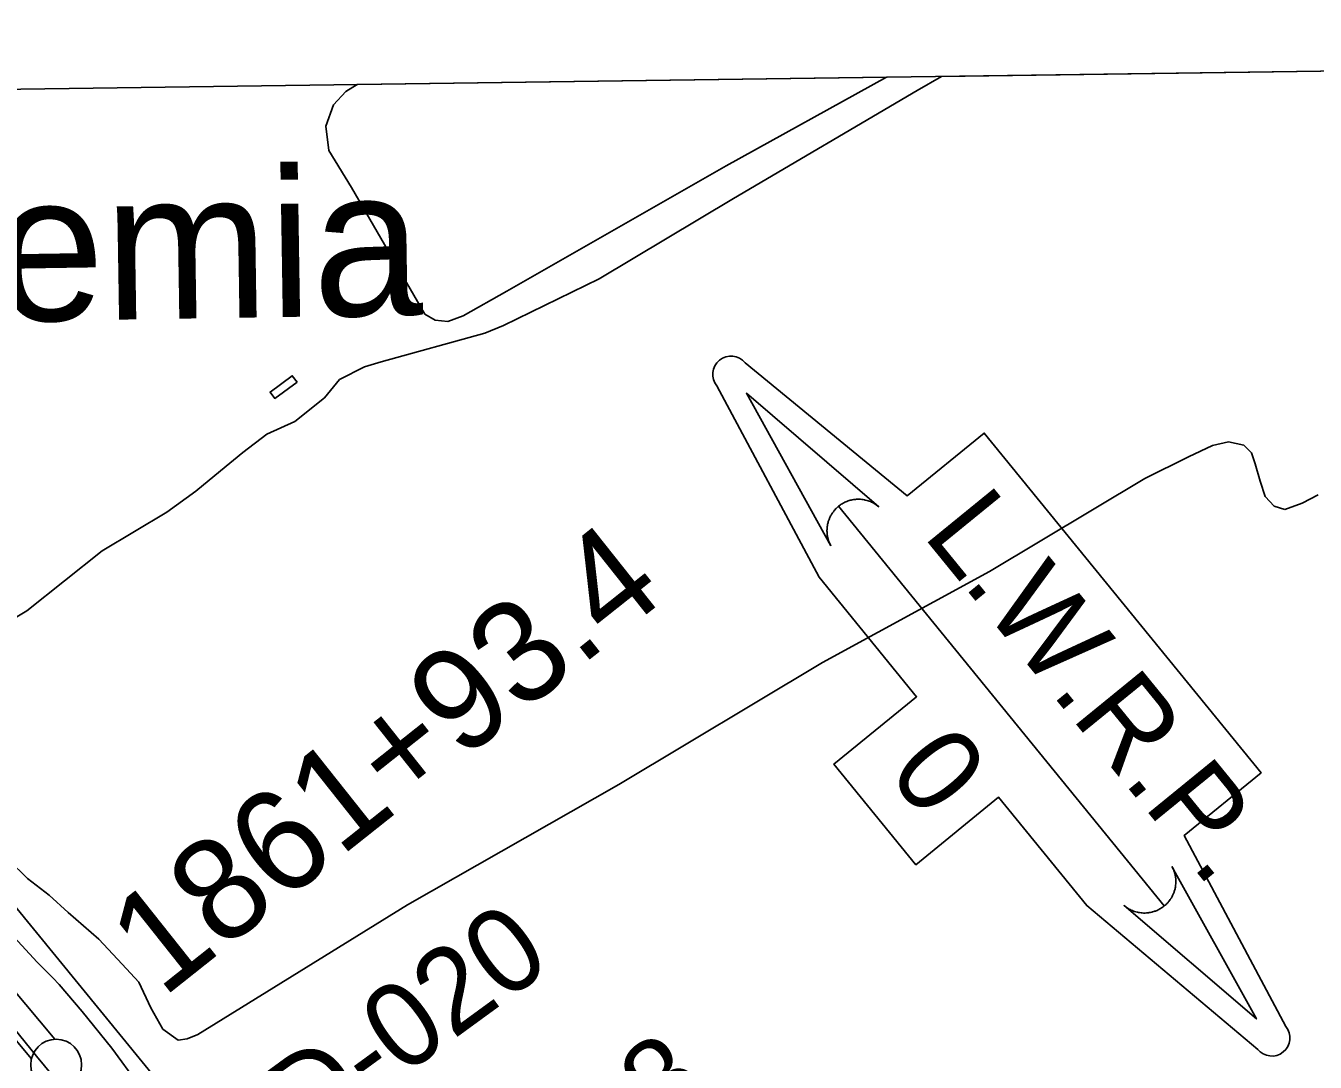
# Model space of a CAD drawing. Extents: x 3767014 to 3805179, y 361544 to 387384.
# Drawn here: x 3781380 to 3782648, y 384333 to 385352 of the extents above; entities that cross this region are included whole.
import ezdxf

# ---------------------------------------------------------------- set-up
doc = ezdxf.new("R2010")
doc.units = 0
for name, color, linetype in [('V-BLDG-OTLN', 7, 'Continuous'), ('V-FLOD-BASE', 7, 'Continuous'), ('V-GRID-FRAM', 7, 'Continuous'), ('V-LEVE-TOET', 7, 'Continuous'), ('V-RIVR-EDGE', 7, 'Continuous'), ('V-RIVR-RANG-IDEN', 7, 'Continuous'), ('V-ROAD-CNTR', 7, 'Continuous'), ('V-SITE-VEGE', 7, 'Continuous'), ('V-SURV-IDEN', 7, 'Continuous'), ('V-SURV-LINE', 7, 'Continuous'), ('V-TOPO-GNAM-IDEN', 7, 'Continuous'), ('V-TOPO-WATR-IDEN', 7, 'Continuous')]:
    doc.layers.add(name, color=color, linetype=linetype)

msp = doc.modelspace()

# ---------------------------------------------------------------- linework, layer by layer
at = {"layer": 'V-BLDG-OTLN'}
msp.add_lwpolyline([(3781646.868, 385001.889), (3781625.047, 384985.959), (3781620.4, 384992.324), (3781642.221, 385008.254)], close=True, dxfattribs=at)
at = {"layer": 'V-FLOD-BASE'}
msp.add_lwpolyline([(3781448.853, 384268.854), (3781390.747, 384339.041), (3781320.867, 384424.912), (3781214.357, 384550.96), (3781113.352, 384674.309), (3781019.326, 384780.567), (3780942.518, 384876.67), (3780822.183, 385017.699), (3780721.893, 385136.938), (3780642.326, 385235.076), (3780604.548, 385279.417)], dxfattribs=at)
at = {"layer": 'V-GRID-FRAM'}
msp.add_lwpolyline([(3771006.872, 385146.094), (3802799.803, 385587.734), (3803060.286, 367407.215), (3771251.489, 366965.353), (3771006.872, 385146.094)], dxfattribs=at)
at = {"layer": 'V-LEVE-TOET'}
for points in [[(3780777.705, 385192.197), (3780861.39, 385093.403), (3780907.071, 385034.779), (3780928.526, 385007.514), (3780947.908, 384982.289), (3780970.764, 384950.92), (3781003.315, 384906.597), (3781029.644, 384869.084), (3781060.792, 384828.863), (3781093.996, 384788.659), (3781124.415, 384754.605), (3781165.225, 384705.543), (3781199.112, 384666.029), (3781259.941, 384598.603), (3781298.685, 384550.896), (3781319.464, 384522.255), (3781341.65, 384488.826), (3781368.631, 384456.115), (3781391.435, 384431.603), (3781406.668, 384416.107)], [(3781406.668, 384416.107), (3781412.849, 384409.82), (3781435.67, 384383.251), (3781464.731, 384347.129), (3781516.675, 384276.211), (3781583.806, 384191.008), (3781655.76, 384102.411), (3781725.632, 384017.227), (3781776.814, 383956.587), (3781807.253, 383919.789), (3781844.604, 383874.817), (3781904.781, 383803.272), (3781953.873, 383746.731), (3782003.679, 383686.765), (3782071.455, 383607.051), (3782174.558, 383478.236), (3782257.618, 383371.21), (3782307.459, 383306.446), (3782394.617, 383201.506)]]:
    msp.add_lwpolyline(points, dxfattribs=at)
at = {"layer": 'V-RIVR-EDGE'}
msp.add_spline([(3780209.94, 385273.935), (3780227.975, 385251.376), (3780261.329, 385208.339), (3780305.066, 385158.945), (3780387.618, 385080.97), (3780424.143, 385040.637), (3780454.795, 385002.128), (3780469.642, 384972.249), (3780472.746, 384947.372), (3780491.683, 384925.622), (3780530.021, 384887.094), (3780578.729, 384836.331), (3780616.633, 384805.039), (3780653.211, 384786.41), (3780675.78, 384770.528), (3780707.807, 384739.702), (3780764.594, 384664.956), (3780791.65, 384635.046), (3780850.296, 384580.642), (3780904.447, 384537.101), (3780956.335, 384492.209), (3780997.839, 384454.125), (3781041.142, 384411.967), (3781079.011, 384366.658), (3781106.956, 384330.416), (3781126.801, 384310.472), (3781162.008, 384285.516), (3781190.373, 384236.613), (3781219.181, 384184.091), (3781251.178, 384141.057), (3781279.144, 384113.406), (3781303.072, 384098.878), (3781311.184, 384088.006), (3781322.914, 384077.125), (3781336.016, 384073.023), (3781357.237, 384060.762), (3781372.58, 384048.516), (3781410.943, 384019.935), (3781466.896, 383973.677), (3781512.46, 383931.513), (3781551.254, 383894.34), (3781666.715, 383776.493), (3781728.037, 383707.162), (3781771.309, 383652.343), (3781825.388, 383579.412), (3781861.433, 383527.777), (3781899.318, 383488.797), (3781925.014, 383457.535), (3781965.111, 383399.107), (3781990.337, 383360.611), (3782030.904, 383308.965), (3782072.388, 383262.742), (3782116.589, 383217.869), (3782154.469, 383177.081), (3782195.492, 383127.242), (3782234.716, 383081.025), (3782268.972, 383037.533), (3782332.105, 382969.101), (3782383.96, 382911.096), (3782421.846, 382872.569), (3782502.571, 382786.911), (3782550.833, 382738.863), (3782580.126, 382699.453), (3782616.195, 382657.313), (3782640.103, 382634.646), (3782690.163, 382582.072), (3782731.194, 382535.398), (3782768.156, 382489.186)], degree=3, dxfattribs=at)
at = {"layer": 'V-ROAD-CNTR'}
msp.add_lwpolyline([(3780762.579, 385278.907), (3781195.701, 384699.126), (3781755.28, 384014.74), (3782188.001, 383478.579), (3782539.826, 383050.781), (3782828.212, 382697.513), (3783095.714, 382382.173), (3783321.55, 382100.951)], dxfattribs=at)
at = {"layer": 'V-SITE-VEGE'}
for p, q in [((3782280.572, 385302.699), (3783177.161, 385315.153)), ((3781694.924, 385288.015), (3781706.18, 385294.72)), ((3781706.18, 385294.72), (3782226.644, 385301.949)), ((3782226.644, 385301.949), (3782069.082, 385214.819)), ((3782256.713, 385288.736), (3782280.572, 385302.699)), ((3781682.706, 385274.922), (3781694.924, 385288.015)), ((3782076.162, 385182.709), (3782256.713, 385288.736)), ((3781675.335, 385253.655), (3781682.706, 385274.922)), ((3781678.247, 385229.727), (3781675.335, 385253.655)), ((3781700.413, 385193.624), (3781678.247, 385229.727)), ((3782069.082, 385214.819), (3781853.075, 385091.423)), ((3781772.496, 385068.932), (3781700.413, 385193.624)), ((3781943.994, 385103.727), (3782076.162, 385182.709)), ((3781849.901, 385057.871), (3781943.994, 385103.727)), ((3781853.075, 385091.423), (3781810.145, 385067.156)), ((3781782.806, 385062.849), (3781772.496, 385068.932)), ((3781795.133, 385061.571), (3781782.806, 385062.849)), ((3781810.145, 385067.156), (3781795.133, 385061.571)), ((3781729.732, 385022.086), (3781831.481, 385050.207)), ((3781831.481, 385050.207), (3781849.901, 385057.871)), ((3781688.803, 385004.676), (3781713.344, 385017.175)), ((3781713.344, 385017.175), (3781729.732, 385022.086)), ((3781673.879, 384986.774), (3781688.803, 385004.676)), ((3781644.629, 384963.294), (3781673.879, 384986.774)), ((3781617.352, 384950.777), (3781644.629, 384963.294)), ((3781593.534, 384932.812), (3781617.352, 384950.777)), ((3782547.367, 384939.844), (3782523.5, 384928.722)), ((3782563.08, 384943.381), (3782547.367, 384939.844)), ((3782578.161, 384940.072), (3782563.08, 384943.381)), ((3782585.741, 384932.603), (3782578.161, 384940.072)), ((3781571.77, 384914.859), (3781593.534, 384932.812)), ((3782523.5, 384928.722), (3782480.549, 384907.191)), ((3782589.243, 384921.679), (3782585.741, 384932.603)), ((3781547.284, 384894.831), (3781571.77, 384914.859)), ((3782594.158, 384904.609), (3782589.243, 384921.679)), ((3782480.549, 384907.191), (3782327.945, 384815.74)), ((3782599.061, 384889.591), (3782594.158, 384904.609)), ((3781518.698, 384874.091), (3781547.284, 384894.831)), ((3782608.025, 384880.076), (3782599.061, 384889.591)), ((3782651.052, 384891.342), (3782635.374, 384883.014)), ((3781455.339, 384835.99), (3781518.698, 384874.091)), ((3782618.314, 384876.729), (3782608.025, 384880.076)), ((3782635.374, 384883.014), (3782618.314, 384876.729)), ((3781381.185, 384777.278), (3781455.339, 384835.99)), ((3782327.945, 384815.74), (3782163.693, 384726.256)), ((3781323.962, 384742.643), (3781381.185, 384777.278)), ((3782163.693, 384726.256), (3781963.401, 384606.399)), ((3781963.401, 384606.399), (3781755.57, 384487.855)), ((3781381.761, 384513.838), (3781363.152, 384532.176)), ((3781403.095, 384497.571), (3781381.761, 384513.838)), ((3781421.694, 384480.603), (3781403.095, 384497.571)), ((3781451.999, 384454.139), (3781421.694, 384480.603)), ((3781755.57, 384487.855), (3781549.172, 384360.424)), ((3781474.76, 384429.671), (3781451.999, 384454.139)), ((3781491.312, 384412.003), (3781474.76, 384429.671)), ((3781503.131, 384386.772), (3781491.312, 384412.003)), ((3781514.919, 384365.647), (3781503.131, 384386.772)), ((3781530.054, 384354.809), (3781514.919, 384365.647)), ((3781538.938, 384356.242), (3781530.054, 384354.809)), ((3781549.172, 384360.424), (3781538.938, 384356.242))]:
    msp.add_line(p, q, dxfattribs=at)
at = {"layer": 'V-SURV-LINE'}
for points in [[(3781385.652, 384336.487), (3780596.806, 385279.309)], [(3780635.472, 385279.846), (3781408.661, 384355.738)]]:
    msp.add_lwpolyline(points, dxfattribs=at)
msp.add_circle((3781409.972, 384330.795), 25, dxfattribs=at)
at = {"layer": 'V-TOPO-WATR-IDEN'}
msp.add_line((3782179.479, 384879.935), (3782499.847, 384486.902), dxfattribs=at)
for points in [[(3782087.598, 385020.984), (3782247.026, 384890.238), (3782322.747, 384951.959), (3782595.063, 384617.874), (3782519.342, 384556.153), (3782619.471, 384368.467)], [(3782591.728, 384345.853), (3782423.563, 384487.318), (3782336.81, 384593.748), (3782255.54, 384527.504), (3782174.907, 384626.427), (3782256.177, 384692.671), (3782160.292, 384810.306), (3782059.855, 384998.37)]]:
    msp.add_lwpolyline(points, dxfattribs=at)
for points in [[(3782171.928, 384841.124), (3782088.897, 384991.065), (3782219.018, 384879.505), (3782216.575, 384881.385), (3782214.051, 384882.957), (3782212.993, 384883.523), (3782212.045, 384883.986), (3782210.874, 384884.502), (3782209.724, 384884.955), (3782208.715, 384885.309), (3782207.315, 384885.736), (3782205.789, 384886.122), (3782204.929, 384886.303), (3782203.813, 384886.5), (3782202.332, 384886.699), (3782201.176, 384886.801), (3782199.927, 384886.865), (3782199.104, 384886.879), (3782198.198, 384886.869), (3782197.094, 384886.821), (3782196.079, 384886.742), (3782195.07, 384886.629), (3782194.246, 384886.513), (3782193.029, 384886.299), (3782191.871, 384886.047), (3782190.953, 384885.815), (3782189.883, 384885.506), (3782188.963, 384885.206), (3782188.155, 384884.917), (3782187.534, 384884.677), (3782186.595, 384884.282), (3782185.646, 384883.847), (3782184.76, 384883.406), (3782183.874, 384882.927), (3782183.068, 384882.458), (3782182.203, 384881.918), (3782181.507, 384881.453), (3782180.533, 384880.756), (3782179.479, 384879.935), (3782179.15, 384879.662), (3782178.675, 384879.256), (3782178.122, 384878.759), (3782177.597, 384878.268), (3782177.099, 384877.779), (3782176.624, 384877.291), (3782176.077, 384876.702), (3782175.705, 384876.282), (3782175.174, 384875.656), (3782174.694, 384875.058), (3782174.371, 384874.639), (3782173.572, 384873.535), (3782173.166, 384872.931), (3782172.895, 384872.511), (3782172.462, 384871.806), (3782172.093, 384871.17), (3782171.723, 384870.495), (3782171.308, 384869.683), (3782170.941, 384868.915), (3782170.67, 384868.31), (3782170.448, 384867.787), (3782170.163, 384867.07), (3782169.921, 384866.419), (3782169.661, 384865.659), (3782169.414, 384864.879), (3782169.189, 384864.085), (3782168.931, 384863.07), (3782168.767, 384862.338), (3782168.608, 384861.527), (3782168.474, 384860.725), (3782168.38, 384860.076), (3782168.293, 384859.366), (3782168.196, 384858.311), (3782168.193, 384858.271), (3782168.153, 384857.643), (3782168.132, 384857.178), (3782168.114, 384856.479), (3782168.112, 384855.612), (3782168.129, 384854.921), (3782168.157, 384854.3), (3782168.21, 384853.505), (3782168.282, 384852.741), (3782168.345, 384852.196), (3782168.441, 384851.487), (3782168.601, 384850.512), (3782168.711, 384849.938), (3782168.804, 384849.488), (3782168.895, 384849.077), (3782169.013, 384848.587), (3782169.178, 384847.947), (3782169.357, 384847.31), (3782169.548, 384846.681), (3782169.75, 384846.064), (3782170.033, 384845.271), (3782170.212, 384844.8), (3782170.514, 384844.053), (3782170.888, 384843.196), (3782171.185, 384842.565), (3782171.418, 384842.092), (3782171.642, 384841.656), (3782171.809, 384841.342)], [(3782507.397, 384525.713), (3782590.428, 384375.772), (3782460.308, 384487.331), (3782462.751, 384485.452), (3782465.275, 384483.879), (3782466.333, 384483.314), (3782467.281, 384482.851), (3782468.452, 384482.335), (3782469.601, 384481.882), (3782470.611, 384481.528), (3782472.011, 384481.1), (3782473.536, 384480.714), (3782474.397, 384480.534), (3782475.513, 384480.336), (3782476.994, 384480.138), (3782478.15, 384480.035), (3782479.398, 384479.971), (3782480.222, 384479.958), (3782481.127, 384479.967), (3782482.232, 384480.016), (3782483.247, 384480.095), (3782484.256, 384480.208), (3782485.079, 384480.324), (3782486.297, 384480.538), (3782487.455, 384480.789), (3782488.373, 384481.022), (3782489.443, 384481.331), (3782490.363, 384481.63), (3782491.17, 384481.92), (3782491.791, 384482.16), (3782492.73, 384482.554), (3782493.68, 384482.99), (3782494.566, 384483.431), (3782495.451, 384483.91), (3782496.258, 384484.379), (3782497.123, 384484.918), (3782497.819, 384485.384), (3782498.793, 384486.081), (3782499.847, 384486.902), (3782500.176, 384487.174), (3782500.65, 384487.581), (3782501.203, 384488.077), (3782501.729, 384488.568), (3782502.227, 384489.057), (3782502.702, 384489.545), (3782503.249, 384490.135), (3782503.621, 384490.555), (3782504.152, 384491.181), (3782504.632, 384491.778), (3782504.955, 384492.197), (3782505.753, 384493.301), (3782506.16, 384493.905), (3782506.431, 384494.326), (3782506.864, 384495.03), (3782507.233, 384495.667), (3782507.602, 384496.342), (3782508.017, 384497.153), (3782508.385, 384497.922), (3782508.656, 384498.527), (3782508.878, 384499.049), (3782509.163, 384499.767), (3782509.405, 384500.417), (3782509.665, 384501.178), (3782509.912, 384501.957), (3782510.137, 384502.751), (3782510.395, 384503.766), (3782510.558, 384504.499), (3782510.718, 384505.309), (3782510.852, 384506.111), (3782510.946, 384506.761), (3782511.032, 384507.47), (3782511.13, 384508.525), (3782511.132, 384508.565), (3782511.173, 384509.194), (3782511.193, 384509.659), (3782511.212, 384510.357), (3782511.214, 384511.225), (3782511.197, 384511.915), (3782511.169, 384512.536), (3782511.115, 384513.331), (3782511.044, 384514.095), (3782510.981, 384514.64), (3782510.885, 384515.349), (3782510.725, 384516.324), (3782510.615, 384516.898), (3782510.521, 384517.348), (3782510.43, 384517.76), (3782510.313, 384518.25), (3782510.148, 384518.89), (3782509.968, 384519.527), (3782509.778, 384520.155), (3782509.576, 384520.773), (3782509.293, 384521.565), (3782509.114, 384522.036), (3782508.812, 384522.784), (3782508.438, 384523.64), (3782508.141, 384524.272), (3782507.908, 384524.744), (3782507.684, 384525.181), (3782507.517, 384525.494)]]:
    msp.add_lwpolyline(points, close=True, dxfattribs=at)
for centre, start, end in [((3782073.726, 385009.677), 39.183822, 219.183822), ((3782605.6, 384357.16), 219.183822, 39.183822)]:
    msp.add_arc(centre, 17.896, start, end, dxfattribs=at)

# ---------------------------------------------------------------- texts
at = {"layer": 'V-RIVR-RANG-IDEN'}
for s, rotation, p in [('D-020', 36.097326, (3781655.722, 384249.597)), ('R-45.8', 39.889386, (3781800.932, 384090.6))]:
    msp.add_text(s, height=83, rotation=rotation, dxfattribs=at).set_placement(p)
at = {"layer": 'V-SURV-IDEN'}
msp.add_text('1861+93.4', height=100, rotation=38.453889, dxfattribs=at).set_placement((3781514.503, 384395.554))
at = {"layer": 'V-TOPO-GNAM-IDEN'}
msp.add_text('Bohemia', height=145, rotation=0.907408, dxfattribs=at).set_placement((3781005.634, 385056.12))
at = {"layer": 'V-TOPO-WATR-IDEN'}
for s, height, rotation, p in [('L.W.R.P.', 84.0372, 309.183758, (3782261.346, 384851.614)), ('0', 84.038, 309.183862, (3782225.962, 384617.784))]:
    msp.add_text(s, height=height, rotation=rotation, dxfattribs=at).set_placement(p)

doc.saveas('drawing.dxf')
